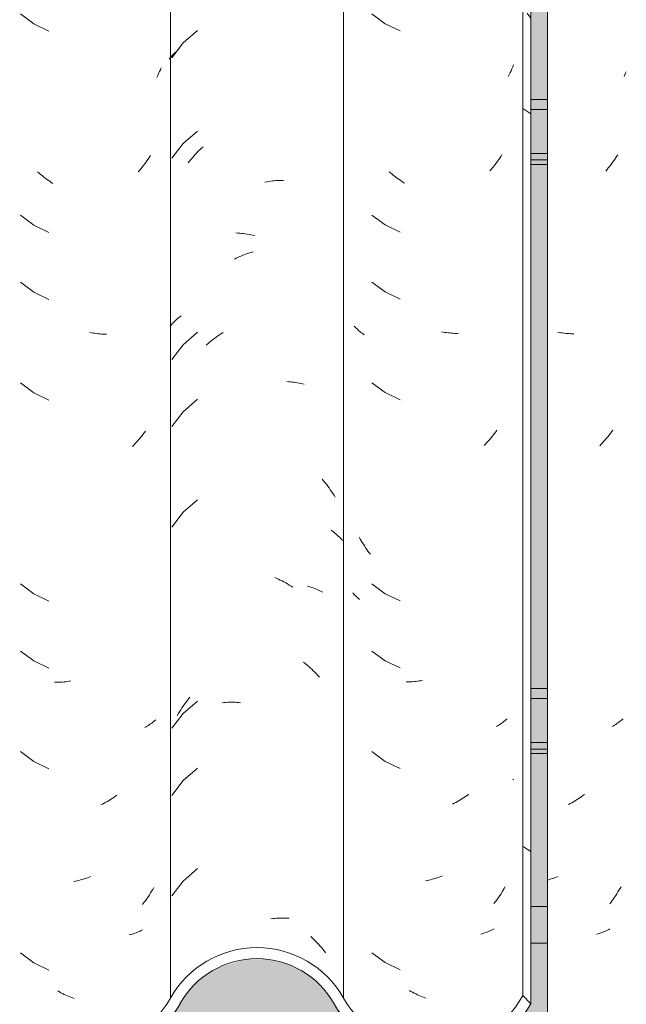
# Model space of a CAD drawing. Header units: metres. Extents: x 10.2 to 107.4, y -18.3 to 5.6.
# Tile 65 of 734: x 15.07 to 15.343, y 2.872 to 3.314. Entities that reach past the tile are written whole.
import ezdxf

# ---------------------------------------------------------------- set-up
doc = ezdxf.new("R2010")
doc.units = ezdxf.units.M
for name, color, linetype, lineweight in [('A-GLAZ-CWMG', 7, 'Continuous', 5), ('A-ROOF', 7, 'Continuous', 5), ('A-WALL', 7, 'Continuous', 5), ('A-WALL-PATT', 7, 'Continuous', 5)]:
    doc.layers.add(name, color=color, linetype=linetype, lineweight=lineweight)

# ---------------------------------------------------------------- blocks, each defined once
blk = doc.blocks.new('FP_13-FACHADA 03')
at = {"layer": 'A-GLAZ-CWMG', "color": 9, "true_color": 0xc0c0c0}
for p, q in [((15.34228, 3.28948), (15.34193, 3.28877)), ((15.34262, 3.29018), (15.34228, 3.28948)), ((15.34296, 3.2909), (15.34262, 3.29018)), ((15.33909, 3.25359), (15.3386, 3.25281)), ((15.33598, 3.24907), (15.33542, 3.24835)), ((15.33652, 3.2498), (15.33598, 3.24907)), ((15.33705, 3.25054), (15.33652, 3.2498)), ((15.33758, 3.25129), (15.33705, 3.25054)), ((15.33809, 3.25205), (15.33758, 3.25129)), ((15.3386, 3.25281), (15.33809, 3.25205)), ((15.33429, 3.24693), (15.33371, 3.24624)), ((15.33486, 3.24764), (15.33429, 3.24693)), ((15.33542, 3.24835), (15.33486, 3.24764)), ((15.31278, 3.17366), (15.31204, 3.17379)), ((15.31353, 3.17354), (15.31278, 3.17366)), ((15.31427, 3.17344), (15.31353, 3.17354)), ((15.31501, 3.17335), (15.31427, 3.17344)), ((15.31575, 3.17328), (15.31501, 3.17335)), ((15.31649, 3.17322), (15.31575, 3.17328)), ((15.31722, 3.17317), (15.31649, 3.17322)), ((15.31796, 3.17313), (15.31722, 3.17317)), ((15.31868, 3.17311), (15.31796, 3.17313)), ((15.31941, 3.1731), (15.31868, 3.17311)), ((15.33687, 3.12971), (15.33633, 3.12897)), ((15.33291, 3.12476), (15.33231, 3.12409)), ((15.3335, 3.12543), (15.33291, 3.12476)), ((15.33409, 3.12612), (15.3335, 3.12543)), ((15.33466, 3.12682), (15.33409, 3.12612)), ((15.33523, 3.12752), (15.33466, 3.12682)), ((15.33578, 3.12824), (15.33523, 3.12752)), ((15.33633, 3.12897), (15.33578, 3.12824)), ((15.3317, 3.12344), (15.33109, 3.12279)), ((15.33231, 3.12409), (15.3317, 3.12344)), ((15.33716, 2.99684), (15.33663, 2.99652)), ((15.33768, 2.99716), (15.33716, 2.99684)), ((15.3382, 2.99749), (15.33768, 2.99716)), ((15.3387, 2.99783), (15.3382, 2.99749)), ((15.33919, 2.99818), (15.3387, 2.99783)), ((15.33967, 2.99853), (15.33919, 2.99818)), ((15.34014, 2.9989), (15.33967, 2.99853)), ((15.3406, 2.99927), (15.34014, 2.9989)), ((15.34105, 2.99965), (15.3406, 2.99927)), ((15.34149, 3.00004), (15.34105, 2.99965)), ((15.32344, 2.96547), (15.32274, 2.96497)), ((15.32413, 2.96597), (15.32344, 2.96547)), ((15.31772, 2.96187), (15.31699, 2.96148)), ((15.31845, 2.96228), (15.31772, 2.96187)), ((15.31918, 2.96269), (15.31845, 2.96228)), ((15.3199, 2.96312), (15.31918, 2.96269)), ((15.32061, 2.96357), (15.3199, 2.96312)), ((15.32133, 2.96402), (15.32061, 2.96357)), ((15.32204, 2.96449), (15.32133, 2.96402)), ((15.32274, 2.96497), (15.32204, 2.96449)), ((15.30837, 2.92778), (15.30757, 2.92754)), ((15.30917, 2.92803), (15.30837, 2.92778)), ((15.30997, 2.9283), (15.30917, 2.92803)), ((15.31077, 2.92858), (15.30997, 2.9283)), ((15.31157, 2.92888), (15.31077, 2.92858)), ((15.31237, 2.9292), (15.31157, 2.92888)), ((15.33869, 2.92139), (15.33819, 2.92062)), ((15.33918, 2.92217), (15.33869, 2.92139)), ((15.33966, 2.92295), (15.33918, 2.92217)), ((15.34013, 2.92375), (15.33966, 2.92295)), ((15.34059, 2.92455), (15.34013, 2.92375)), ((15.33608, 2.91763), (15.33553, 2.91691)), ((15.33662, 2.91836), (15.33608, 2.91763)), ((15.33715, 2.91911), (15.33662, 2.91836)), ((15.33767, 2.91986), (15.33715, 2.91911)), ((15.33819, 2.92062), (15.33767, 2.91986)), ((15.33088, 2.90356), (15.33026, 2.90336)), ((15.3315, 2.90377), (15.33088, 2.90356)), ((15.33211, 2.90399), (15.3315, 2.90377)), ((15.33271, 2.90422), (15.33211, 2.90399)), ((15.33331, 2.90446), (15.33271, 2.90422)), ((15.33389, 2.90472), (15.33331, 2.90446)), ((15.33447, 2.90498), (15.33389, 2.90472)), ((15.33504, 2.90525), (15.33447, 2.90498)), ((15.3356, 2.90553), (15.33504, 2.90525)), ((15.33026, 2.90336), (15.32962, 2.90318))]:
    blk.add_line(p, q, dxfattribs=at)
blk = doc.blocks.new('Rectangular Mullion - Telha Fibrocimento - Ondulada-1908998-FACHADA 03')
at = {"layer": 'A-GLAZ-CWMG'}
blk.add_line((15.30757, 2.75665), (15.30757, 3.5525), dxfattribs=at)
blk.add_blockref('FP_13-FACHADA 03', (0, 0), dxfattribs=at)
blk = doc.blocks.new('FP_139-FACHADA 03')
at = {"layer": 'A-GLAZ-CWMG', "color": 9, "true_color": 0xc0c0c0}
for p, q in [((15.07067, 3.31683), (15.07667, 3.31237)), ((15.07667, 3.31237), (15.0834, 3.30907)), ((15.13236, 3.28918), (15.13193, 3.28832)), ((15.13278, 3.29004), (15.13236, 3.28918)), ((15.13318, 3.29091), (15.13278, 3.29004)), ((15.13357, 3.29179), (15.13318, 3.29091)), ((15.13395, 3.29267), (15.13357, 3.29179)), ((15.12907, 3.25316), (15.12858, 3.25239)), ((15.12594, 3.24866), (15.12538, 3.24795)), ((15.12649, 3.24939), (15.12594, 3.24866)), ((15.12702, 3.25012), (15.12649, 3.24939)), ((15.12755, 3.25087), (15.12702, 3.25012)), ((15.12807, 3.25162), (15.12755, 3.25087)), ((15.12858, 3.25239), (15.12807, 3.25162)), ((15.07903, 3.24526), (15.07836, 3.24583)), ((15.07969, 3.2447), (15.07903, 3.24526)), ((15.08037, 3.24416), (15.07969, 3.2447)), ((15.12424, 3.24655), (15.12366, 3.24586)), ((15.12482, 3.24724), (15.12424, 3.24655)), ((15.12538, 3.24795), (15.12482, 3.24724)), ((15.08105, 3.24362), (15.08037, 3.24416)), ((15.08173, 3.2431), (15.08105, 3.24362)), ((15.08243, 3.2426), (15.08173, 3.2431)), ((15.08312, 3.2421), (15.08243, 3.2426)), ((15.08382, 3.24162), (15.08312, 3.2421)), ((15.08453, 3.24115), (15.08382, 3.24162)), ((15.08524, 3.24069), (15.08453, 3.24115)), ((15.07067, 3.2264), (15.07667, 3.22194)), ((15.07667, 3.22194), (15.0834, 3.21864)), ((15.07067, 3.19625), (15.07667, 3.19179)), ((15.07667, 3.19179), (15.0834, 3.18849)), ((15.10266, 3.17354), (15.10192, 3.17368)), ((15.10341, 3.17341), (15.10266, 3.17354)), ((15.10415, 3.1733), (15.10341, 3.17341)), ((15.1049, 3.1732), (15.10415, 3.1733)), ((15.10564, 3.17312), (15.1049, 3.1732)), ((15.10638, 3.17304), (15.10564, 3.17312)), ((15.10711, 3.17298), (15.10638, 3.17304)), ((15.10784, 3.17294), (15.10711, 3.17298)), ((15.10857, 3.17291), (15.10784, 3.17294)), ((15.1093, 3.17289), (15.10857, 3.17291)), ((15.07067, 3.15104), (15.07667, 3.14658)), ((15.07667, 3.14658), (15.0834, 3.14328)), ((15.12684, 3.12929), (15.1263, 3.12856)), ((15.12345, 3.12505), (15.12286, 3.12438)), ((15.12404, 3.12573), (15.12345, 3.12505)), ((15.12462, 3.12643), (15.12404, 3.12573)), ((15.12519, 3.12713), (15.12462, 3.12643)), ((15.12575, 3.12784), (15.12519, 3.12713)), ((15.1263, 3.12856), (15.12575, 3.12784)), ((15.12164, 3.12308), (15.12102, 3.12244)), ((15.12226, 3.12372), (15.12164, 3.12308)), ((15.12286, 3.12438), (15.12226, 3.12372)), ((15.07067, 3.06061), (15.07667, 3.05615)), ((15.07667, 3.05615), (15.0834, 3.05285)), ((15.07067, 3.03047), (15.07667, 3.02601)), ((15.07667, 3.02601), (15.0834, 3.02271)), ((15.0867, 3.01642), (15.08598, 3.01642)), ((15.08743, 3.01643), (15.0867, 3.01642)), ((15.08815, 3.01646), (15.08743, 3.01643)), ((15.08889, 3.0165), (15.08815, 3.01646)), ((15.08962, 3.01655), (15.08889, 3.0165)), ((15.09036, 3.01662), (15.08962, 3.01655)), ((15.0911, 3.0167), (15.09036, 3.01662)), ((15.09184, 3.0168), (15.0911, 3.0167)), ((15.09258, 3.0169), (15.09184, 3.0168)), ((15.09333, 3.01703), (15.09258, 3.0169)), ((15.12713, 2.99642), (15.1266, 2.99612)), ((15.12766, 2.99674), (15.12713, 2.99642)), ((15.12817, 2.99707), (15.12766, 2.99674)), ((15.12868, 2.9974), (15.12817, 2.99707)), ((15.12917, 2.99774), (15.12868, 2.9974)), ((15.12966, 2.9981), (15.12917, 2.99774)), ((15.13013, 2.99846), (15.12966, 2.9981)), ((15.13059, 2.99883), (15.13013, 2.99846)), ((15.13105, 2.99921), (15.13059, 2.99883)), ((15.13149, 2.9996), (15.13105, 2.99921)), ((15.07067, 2.98526), (15.07667, 2.98079)), ((15.07667, 2.98079), (15.0834, 2.97749)), ((15.11403, 2.9657), (15.11334, 2.9652)), ((15.10761, 2.96168), (15.10688, 2.9613)), ((15.10834, 2.96207), (15.10761, 2.96168)), ((15.10907, 2.96248), (15.10834, 2.96207)), ((15.10979, 2.9629), (15.10907, 2.96248)), ((15.11051, 2.96334), (15.10979, 2.9629)), ((15.11122, 2.96378), (15.11051, 2.96334)), ((15.11193, 2.96424), (15.11122, 2.96378)), ((15.11264, 2.96471), (15.11193, 2.96424)), ((15.11334, 2.9652), (15.11264, 2.96471)), ((15.09549, 2.92702), (15.09474, 2.92686)), ((15.09624, 2.9272), (15.09549, 2.92702)), ((15.09699, 2.92739), (15.09624, 2.9272)), ((15.09774, 2.92759), (15.09699, 2.92739)), ((15.09849, 2.9278), (15.09774, 2.92759)), ((15.09925, 2.92803), (15.09849, 2.9278)), ((15.1, 2.92827), (15.09925, 2.92803)), ((15.10075, 2.92853), (15.1, 2.92827)), ((15.1015, 2.9288), (15.10075, 2.92853)), ((15.10225, 2.92908), (15.1015, 2.9288)), ((15.12916, 2.92174), (15.12867, 2.92096)), ((15.12965, 2.92252), (15.12916, 2.92174)), ((15.13012, 2.92331), (15.12965, 2.92252)), ((15.13059, 2.92411), (15.13012, 2.92331)), ((15.12604, 2.91723), (15.12549, 2.91651)), ((15.12659, 2.91795), (15.12604, 2.91723)), ((15.12712, 2.91869), (15.12659, 2.91795)), ((15.12765, 2.91944), (15.12712, 2.91869)), ((15.12816, 2.9202), (15.12765, 2.91944)), ((15.12867, 2.92096), (15.12816, 2.9202)), ((15.12144, 2.90341), (15.12082, 2.90321)), ((15.12205, 2.90362), (15.12144, 2.90341)), ((15.12266, 2.90385), (15.12205, 2.90362)), ((15.12326, 2.90409), (15.12266, 2.90385)), ((15.12385, 2.90433), (15.12326, 2.90409)), ((15.12443, 2.90459), (15.12385, 2.90433)), ((15.125, 2.90486), (15.12443, 2.90459)), ((15.12556, 2.90513), (15.125, 2.90486)), ((15.12019, 2.90302), (15.11955, 2.90284)), ((15.12082, 2.90321), (15.12019, 2.90302)), ((15.07067, 2.89483), (15.07667, 2.89037)), ((15.07667, 2.89037), (15.0834, 2.88707)), ((15.08817, 2.87727), (15.08744, 2.87767)), ((15.0889, 2.87688), (15.08817, 2.87727)), ((15.08963, 2.8765), (15.0889, 2.87688)), ((15.09037, 2.87614), (15.08963, 2.8765)), ((15.09111, 2.87579), (15.09037, 2.87614)), ((15.09185, 2.87545), (15.09111, 2.87579)), ((15.0926, 2.87513), (15.09185, 2.87545)), ((15.09334, 2.87482), (15.0926, 2.87513)), ((15.09409, 2.87452), (15.09334, 2.87482)), ((15.09484, 2.87424), (15.09409, 2.87452))]:
    blk.add_line(p, q, dxfattribs=at)
blk = doc.blocks.new('FP_140-FACHADA 03')
at = {"layer": 'A-GLAZ-CWMG', "color": 9, "true_color": 0xc0c0c0}
for p, q in [((15.15019, 3.30943), (15.14388, 3.30383)), ((15.14388, 3.30383), (15.13874, 3.29716)), ((15.13795, 3.29705), (15.13836, 3.29753)), ((15.13836, 3.29753), (15.13878, 3.29801)), ((15.13878, 3.29801), (15.13921, 3.29848)), ((15.13921, 3.29848), (15.13966, 3.29894)), ((15.13966, 3.29894), (15.14012, 3.2994)), ((15.14012, 3.2994), (15.14059, 3.29984)), ((15.13755, 3.29655), (15.13795, 3.29705)), ((15.15019, 3.26422), (15.14388, 3.25862)), ((15.14388, 3.25862), (15.13874, 3.25195)), ((15.1486, 3.25293), (15.14926, 3.25367)), ((15.14926, 3.25367), (15.14994, 3.2544)), ((15.14994, 3.2544), (15.15062, 3.25511)), ((15.15062, 3.25511), (15.15131, 3.25581)), ((15.15131, 3.25581), (15.15201, 3.2565)), ((15.15201, 3.2565), (15.15273, 3.25718)), ((15.14604, 3.24986), (15.14667, 3.25065)), ((15.14667, 3.25065), (15.1473, 3.25142)), ((15.1473, 3.25142), (15.14794, 3.25218)), ((15.14794, 3.25218), (15.1486, 3.25293)), ((15.18054, 3.24131), (15.18139, 3.24146)), ((15.18139, 3.24146), (15.18223, 3.24158)), ((15.18223, 3.24158), (15.18308, 3.24169)), ((15.18308, 3.24169), (15.18392, 3.24179)), ((15.18392, 3.24179), (15.18475, 3.24186)), ((15.18475, 3.24186), (15.18559, 3.24193)), ((15.18559, 3.24193), (15.18642, 3.24197)), ((15.18642, 3.24197), (15.18725, 3.24201)), ((15.18725, 3.24201), (15.18808, 3.24202)), ((15.18808, 3.24202), (15.1889, 3.24202)), ((15.16755, 3.2184), (15.16838, 3.21835)), ((15.16838, 3.21835), (15.16922, 3.21829)), ((15.16922, 3.21829), (15.17006, 3.21821)), ((15.17006, 3.21821), (15.1709, 3.21812)), ((15.1709, 3.21812), (15.17174, 3.21801)), ((15.17174, 3.21801), (15.17258, 3.21788)), ((15.17258, 3.21788), (15.17343, 3.21774)), ((15.17343, 3.21774), (15.17428, 3.21758)), ((15.17428, 3.21758), (15.17513, 3.21741)), ((15.17513, 3.21741), (15.17597, 3.21722)), ((15.17102, 3.2085), (15.17186, 3.20882)), ((15.17186, 3.20882), (15.17271, 3.20912)), ((15.17271, 3.20912), (15.17355, 3.20941)), ((15.17355, 3.20941), (15.1744, 3.20968)), ((15.1744, 3.20968), (15.17525, 3.20993)), ((15.16685, 3.20667), (15.16767, 3.20706)), ((15.16767, 3.20706), (15.16851, 3.20745)), ((15.16851, 3.20745), (15.16934, 3.20781)), ((15.16934, 3.20781), (15.17018, 3.20816)), ((15.17018, 3.20816), (15.17102, 3.2085)), ((15.13885, 3.17752), (15.13931, 3.17801)), ((15.13931, 3.17801), (15.13978, 3.17849)), ((15.13978, 3.17849), (15.14027, 3.17897)), ((15.14027, 3.17897), (15.14077, 3.17943)), ((15.14077, 3.17943), (15.14128, 3.17989)), ((15.14128, 3.17989), (15.1418, 3.18033)), ((15.1418, 3.18033), (15.14234, 3.18077)), ((15.14234, 3.18077), (15.14289, 3.18119)), ((15.13798, 3.17651), (15.13841, 3.17702)), ((15.13841, 3.17702), (15.13885, 3.17752)), ((15.15019, 3.17379), (15.14388, 3.16819)), ((15.16097, 3.1732), (15.16177, 3.1737)), ((15.15483, 3.16862), (15.15557, 3.16924)), ((15.15557, 3.16924), (15.15632, 3.16985)), ((15.15632, 3.16985), (15.15708, 3.17044)), ((15.15708, 3.17044), (15.15784, 3.17102)), ((15.15784, 3.17102), (15.15862, 3.17159)), ((15.15862, 3.17159), (15.15939, 3.17214)), ((15.15939, 3.17214), (15.16018, 3.17268)), ((15.16018, 3.17268), (15.16097, 3.1732)), ((15.14388, 3.16819), (15.13874, 3.16152)), ((15.15409, 3.16798), (15.15483, 3.16862)), ((15.19043, 3.15156), (15.19124, 3.15151)), ((15.19124, 3.15151), (15.19205, 3.15145)), ((15.19205, 3.15145), (15.19284, 3.15138)), ((15.19284, 3.15138), (15.19364, 3.15129)), ((15.19364, 3.15129), (15.19442, 3.15119)), ((15.19442, 3.15119), (15.1952, 3.15108)), ((15.1952, 3.15108), (15.19597, 3.15094)), ((15.19597, 3.15094), (15.19674, 3.1508)), ((15.19674, 3.1508), (15.1975, 3.15064)), ((15.1975, 3.15064), (15.19825, 3.15046)), ((15.15019, 3.14365), (15.14388, 3.13805)), ((15.14388, 3.13805), (15.13874, 3.13137)), ((15.20626, 3.10778), (15.2069, 3.10701)), ((15.2069, 3.10701), (15.20753, 3.10624)), ((15.20753, 3.10624), (15.20815, 3.10545)), ((15.20815, 3.10545), (15.20876, 3.10464)), ((15.20876, 3.10464), (15.20935, 3.10383)), ((15.20935, 3.10383), (15.20994, 3.10301)), ((15.20994, 3.10301), (15.21051, 3.10217)), ((15.15019, 3.09844), (15.14388, 3.09283)), ((15.21051, 3.10217), (15.21107, 3.10133)), ((15.21107, 3.10133), (15.21162, 3.10047)), ((15.21162, 3.10047), (15.21216, 3.0996)), ((15.14388, 3.09283), (15.13874, 3.08616)), ((15.21033, 3.08477), (15.2109, 3.08435)), ((15.2109, 3.08435), (15.21145, 3.08393)), ((15.21145, 3.08393), (15.21199, 3.0835)), ((15.21199, 3.0835), (15.21252, 3.08306)), ((15.21252, 3.08306), (15.21304, 3.08261)), ((15.21304, 3.08261), (15.21354, 3.08215)), ((15.21354, 3.08215), (15.21403, 3.08168)), ((15.21403, 3.08168), (15.21451, 3.0812)), ((15.21451, 3.0812), (15.21497, 3.08071)), ((15.21497, 3.08071), (15.21542, 3.08021)), ((15.18493, 3.06354), (15.18576, 3.06317)), ((15.18576, 3.06317), (15.18659, 3.06278)), ((15.18659, 3.06278), (15.18742, 3.06238)), ((15.18742, 3.06238), (15.18824, 3.06197)), ((15.18824, 3.06197), (15.18906, 3.06153)), ((15.18906, 3.06153), (15.18988, 3.06108)), ((15.18988, 3.06108), (15.19069, 3.06062)), ((15.19069, 3.06062), (15.1915, 3.06014)), ((15.1915, 3.06014), (15.1923, 3.05965)), ((15.1923, 3.05965), (15.1931, 3.05914)), ((15.19965, 3.05967), (15.20038, 3.05946)), ((15.20038, 3.05946), (15.2011, 3.05923)), ((15.2011, 3.05923), (15.20182, 3.05899)), ((15.20182, 3.05899), (15.20252, 3.05873)), ((15.20252, 3.05873), (15.20322, 3.05847)), ((15.20322, 3.05847), (15.2039, 3.05819)), ((15.2039, 3.05819), (15.20458, 3.05789)), ((15.20458, 3.05789), (15.20525, 3.05759)), ((15.20525, 3.05759), (15.2059, 3.05727)), ((15.2059, 3.05727), (15.20655, 3.05694)), ((15.19792, 3.0255), (15.19867, 3.02489)), ((15.19867, 3.02489), (15.19941, 3.02426)), ((15.19941, 3.02426), (15.20014, 3.02362)), ((15.20014, 3.02362), (15.20087, 3.02297)), ((15.20087, 3.02297), (15.20158, 3.0223)), ((15.20158, 3.0223), (15.20229, 3.02162)), ((15.20229, 3.02162), (15.20299, 3.02093)), ((15.20299, 3.02093), (15.20368, 3.02022)), ((15.20368, 3.02022), (15.20436, 3.0195)), ((15.20436, 3.0195), (15.20503, 3.01877)), ((15.14623, 3.00895), (15.14685, 3.00974)), ((15.14327, 3.00487), (15.14384, 3.00571)), ((15.14384, 3.00571), (15.14442, 3.00653)), ((15.15019, 3.00801), (15.14388, 3.0024)), ((15.14442, 3.00653), (15.14501, 3.00735)), ((15.14501, 3.00735), (15.14561, 3.00816)), ((15.14561, 3.00816), (15.14623, 3.00895)), ((15.16141, 3.00726), (15.16221, 3.00733)), ((15.16221, 3.00733), (15.16302, 3.00738)), ((15.16302, 3.00738), (15.16383, 3.00742)), ((15.16383, 3.00742), (15.16464, 3.00744)), ((15.16464, 3.00744), (15.16546, 3.00745)), ((15.16546, 3.00745), (15.16628, 3.00744)), ((15.16628, 3.00744), (15.16711, 3.00742)), ((15.16711, 3.00742), (15.16794, 3.00738)), ((15.16794, 3.00738), (15.16877, 3.00732)), ((15.16877, 3.00732), (15.16961, 3.00725)), ((15.14388, 3.0024), (15.13874, 2.99573)), ((15.14111, 3.00141), (15.14163, 3.00229)), ((15.14163, 3.00229), (15.14217, 3.00316)), ((15.14217, 3.00316), (15.14271, 3.00402)), ((15.14271, 3.00402), (15.14327, 3.00487)), ((15.15019, 2.97786), (15.14388, 2.97226)), ((15.14388, 2.97226), (15.13874, 2.96559)), ((15.15019, 2.93265), (15.14388, 2.92705)), ((15.14388, 2.92705), (15.13874, 2.92038)), ((15.18323, 2.91014), (15.18407, 2.91023)), ((15.18407, 2.91023), (15.18491, 2.91031)), ((15.18491, 2.91031), (15.18574, 2.91037)), ((15.18574, 2.91037), (15.18658, 2.91041)), ((15.18658, 2.91041), (15.1874, 2.91044)), ((15.1874, 2.91044), (15.18823, 2.91045)), ((15.18823, 2.91045), (15.18905, 2.91045)), ((15.18905, 2.91045), (15.18986, 2.91043)), ((15.18986, 2.91043), (15.19068, 2.9104)), ((15.19068, 2.9104), (15.19148, 2.91035)), ((15.20112, 2.90216), (15.20183, 2.90149)), ((15.20183, 2.90149), (15.20254, 2.90081)), ((15.20254, 2.90081), (15.20323, 2.90011)), ((15.20323, 2.90011), (15.20392, 2.8994)), ((15.20392, 2.8994), (15.20459, 2.89867)), ((15.20459, 2.89867), (15.20526, 2.89794)), ((15.20526, 2.89794), (15.20591, 2.89719)), ((15.20591, 2.89719), (15.20656, 2.89643)), ((15.20656, 2.89643), (15.2072, 2.89566)), ((15.2072, 2.89566), (15.20782, 2.89487))]:
    blk.add_line(p, q, dxfattribs=at)
blk = doc.blocks.new('FP_141-FACHADA 03')
at = {"layer": 'A-GLAZ-CWMG', "color": 9, "true_color": 0xc0c0c0}
for p, q in [((15.22858, 3.31684), (15.23464, 3.31244)), ((15.23464, 3.31244), (15.2414, 3.30921)), ((15.29191, 3.2931), (15.29154, 3.29222)), ((15.29228, 3.29398), (15.29191, 3.2931)), ((15.29034, 3.28963), (15.28992, 3.28879)), ((15.29075, 3.29049), (15.29034, 3.28963)), ((15.29115, 3.29135), (15.29075, 3.29049)), ((15.29154, 3.29222), (15.29115, 3.29135)), ((15.28707, 3.25362), (15.28657, 3.25284)), ((15.28394, 3.2491), (15.28339, 3.24839)), ((15.28449, 3.24983), (15.28394, 3.2491)), ((15.28502, 3.25057), (15.28449, 3.24983)), ((15.28555, 3.25132), (15.28502, 3.25057)), ((15.28607, 3.25207), (15.28555, 3.25132)), ((15.28657, 3.25284), (15.28607, 3.25207)), ((15.23701, 3.24536), (15.23634, 3.24592)), ((15.23768, 3.24481), (15.23701, 3.24536)), ((15.23836, 3.24427), (15.23768, 3.24481)), ((15.23904, 3.24375), (15.23836, 3.24427)), ((15.28225, 3.24698), (15.28167, 3.24629)), ((15.28282, 3.24768), (15.28225, 3.24698)), ((15.28339, 3.24839), (15.28282, 3.24768)), ((15.23973, 3.24323), (15.23904, 3.24375)), ((15.24043, 3.24273), (15.23973, 3.24323)), ((15.24113, 3.24225), (15.24043, 3.24273)), ((15.24183, 3.24177), (15.24113, 3.24225)), ((15.24254, 3.24131), (15.24183, 3.24177)), ((15.24326, 3.24086), (15.24254, 3.24131)), ((15.22858, 3.22641), (15.23464, 3.22202)), ((15.23464, 3.22202), (15.2414, 3.21878)), ((15.22858, 3.19627), (15.23464, 3.19187)), ((15.23464, 3.19187), (15.2414, 3.18864)), ((15.2211, 3.17607), (15.2207, 3.17648)), ((15.22151, 3.17566), (15.2211, 3.17607)), ((15.22193, 3.17526), (15.22151, 3.17566)), ((15.22236, 3.17486), (15.22193, 3.17526)), ((15.2228, 3.17448), (15.22236, 3.17486)), ((15.22326, 3.1741), (15.2228, 3.17448)), ((15.22372, 3.17373), (15.22326, 3.1741)), ((15.2242, 3.17337), (15.22372, 3.17373)), ((15.2607, 3.17385), (15.25996, 3.17398)), ((15.26145, 3.17373), (15.2607, 3.17385)), ((15.26219, 3.17362), (15.26145, 3.17373)), ((15.26294, 3.17353), (15.26219, 3.17362)), ((15.26368, 3.17345), (15.26294, 3.17353)), ((15.26441, 3.17338), (15.26368, 3.17345)), ((15.22468, 3.17302), (15.2242, 3.17337)), ((15.22518, 3.17267), (15.22468, 3.17302)), ((15.26515, 3.17332), (15.26441, 3.17338)), ((15.26588, 3.17328), (15.26515, 3.17332)), ((15.26661, 3.17326), (15.26588, 3.17328)), ((15.26733, 3.17324), (15.26661, 3.17326)), ((15.22858, 3.15105), (15.23464, 3.14666)), ((15.23464, 3.14666), (15.2414, 3.14343)), ((15.28484, 3.12974), (15.2843, 3.129)), ((15.28087, 3.12481), (15.28027, 3.12415)), ((15.28146, 3.12548), (15.28087, 3.12481)), ((15.28205, 3.12617), (15.28146, 3.12548)), ((15.28262, 3.12686), (15.28205, 3.12617)), ((15.28319, 3.12757), (15.28262, 3.12686)), ((15.28375, 3.12828), (15.28319, 3.12757)), ((15.2843, 3.129), (15.28375, 3.12828)), ((15.27966, 3.1235), (15.27904, 3.12286)), ((15.28027, 3.12415), (15.27966, 3.1235)), ((15.22335, 3.08083), (15.22289, 3.08164)), ((15.22382, 3.08004), (15.22335, 3.08083)), ((15.2243, 3.07925), (15.22382, 3.08004)), ((15.22478, 3.07846), (15.2243, 3.07925)), ((15.22528, 3.07769), (15.22478, 3.07846)), ((15.22579, 3.07693), (15.22528, 3.07769)), ((15.22631, 3.07617), (15.22579, 3.07693)), ((15.22684, 3.07543), (15.22631, 3.07617)), ((15.22738, 3.07469), (15.22684, 3.07543)), ((15.22793, 3.07397), (15.22738, 3.07469)), ((15.22858, 3.06063), (15.23464, 3.05623)), ((15.22042, 3.05622), (15.22002, 3.05668)), ((15.22083, 3.05577), (15.22042, 3.05622)), ((15.22126, 3.05533), (15.22083, 3.05577)), ((15.2217, 3.0549), (15.22126, 3.05533)), ((15.22215, 3.05448), (15.2217, 3.0549)), ((15.22262, 3.05407), (15.22215, 3.05448)), ((15.2231, 3.05366), (15.22262, 3.05407)), ((15.23464, 3.05623), (15.2414, 3.053)), ((15.22858, 3.03048), (15.23464, 3.02609)), ((15.23464, 3.02609), (15.2414, 3.02286)), ((15.24472, 3.0166), (15.244, 3.01659)), ((15.24545, 3.01662), (15.24472, 3.0166)), ((15.24618, 3.01665), (15.24545, 3.01662)), ((15.24691, 3.0167), (15.24618, 3.01665)), ((15.24765, 3.01676), (15.24691, 3.0167)), ((15.24838, 3.01683), (15.24765, 3.01676)), ((15.24913, 3.01692), (15.24838, 3.01683)), ((15.24987, 3.01702), (15.24913, 3.01692)), ((15.25061, 3.01713), (15.24987, 3.01702)), ((15.25136, 3.01726), (15.25061, 3.01713)), ((15.28513, 2.99687), (15.2846, 2.99656)), ((15.28566, 2.99719), (15.28513, 2.99687)), ((15.28617, 2.99751), (15.28566, 2.99719)), ((15.28667, 2.99785), (15.28617, 2.99751)), ((15.28717, 2.9982), (15.28667, 2.99785)), ((15.28765, 2.99855), (15.28717, 2.9982)), ((15.28812, 2.99892), (15.28765, 2.99855)), ((15.28859, 2.99929), (15.28812, 2.99892)), ((15.28904, 2.99967), (15.28859, 2.99929)), ((15.28948, 3.00006), (15.28904, 2.99967)), ((15.22858, 2.98527), (15.23464, 2.98087)), ((15.23464, 2.98087), (15.2414, 2.97764)), ((15.29228, 2.9729), (15.29196, 2.97251)), ((15.27137, 2.96558), (15.27067, 2.96509)), ((15.27206, 2.96608), (15.27137, 2.96558)), ((15.26565, 2.96202), (15.26492, 2.96164)), ((15.26638, 2.96242), (15.26565, 2.96202)), ((15.2671, 2.96283), (15.26638, 2.96242)), ((15.26783, 2.96326), (15.2671, 2.96283)), ((15.26854, 2.9637), (15.26783, 2.96326)), ((15.26926, 2.96415), (15.26854, 2.9637)), ((15.26997, 2.96461), (15.26926, 2.96415)), ((15.27067, 2.96509), (15.26997, 2.96461)), ((15.25353, 2.92728), (15.25278, 2.92711)), ((15.25428, 2.92746), (15.25353, 2.92728)), ((15.25503, 2.92765), (15.25428, 2.92746)), ((15.25578, 2.92786), (15.25503, 2.92765)), ((15.25653, 2.92808), (15.25578, 2.92786)), ((15.25729, 2.92831), (15.25653, 2.92808)), ((15.25804, 2.92856), (15.25729, 2.92831)), ((15.25879, 2.92882), (15.25804, 2.92856)), ((15.25954, 2.9291), (15.25879, 2.92882)), ((15.26029, 2.92939), (15.25954, 2.9291)), ((15.28666, 2.92141), (15.28616, 2.92064)), ((15.28716, 2.92219), (15.28666, 2.92141)), ((15.28764, 2.92297), (15.28716, 2.92219)), ((15.28811, 2.92377), (15.28764, 2.92297)), ((15.28858, 2.92457), (15.28811, 2.92377)), ((15.28404, 2.91767), (15.28349, 2.91695)), ((15.28459, 2.9184), (15.28404, 2.91767)), ((15.28512, 2.91914), (15.28459, 2.9184)), ((15.28565, 2.91989), (15.28512, 2.91914)), ((15.28616, 2.92064), (15.28565, 2.91989)), ((15.27821, 2.90343), (15.27757, 2.90325)), ((15.27883, 2.90363), (15.27821, 2.90343)), ((15.27945, 2.90383), (15.27883, 2.90363)), ((15.28007, 2.90405), (15.27945, 2.90383)), ((15.28067, 2.90428), (15.28007, 2.90405)), ((15.28127, 2.90451), (15.28067, 2.90428)), ((15.28185, 2.90476), (15.28127, 2.90451)), ((15.28243, 2.90502), (15.28185, 2.90476)), ((15.283, 2.90529), (15.28243, 2.90502)), ((15.28356, 2.90557), (15.283, 2.90529)), ((15.22858, 2.89484), (15.23464, 2.89045)), ((15.23464, 2.89045), (15.2414, 2.88721)), ((15.24619, 2.87746), (15.24546, 2.87785)), ((15.24692, 2.87707), (15.24619, 2.87746)), ((15.24766, 2.8767), (15.24692, 2.87707)), ((15.2484, 2.87635), (15.24766, 2.8767)), ((15.24914, 2.876), (15.2484, 2.87635)), ((15.24988, 2.87567), (15.24914, 2.876)), ((15.25063, 2.87536), (15.24988, 2.87567)), ((15.25138, 2.87505), (15.25063, 2.87536)), ((15.25212, 2.87476), (15.25138, 2.87505)), ((15.25287, 2.87449), (15.25212, 2.87476))]:
    blk.add_line(p, q, dxfattribs=at)
blk = doc.blocks.new('Rectangular Mullion - Telha Fibrocimento - Ondulada-1908999-FACHADA 03')
at = {"layer": 'A-GLAZ-CWMG', "true_color": 0xc0c0c0}
h = blk.add_hatch(dxfattribs=at)
h.set_pattern_fill('FP_13', color=9, style=0, pattern_type=2)
h.set_pattern_definition([(315.081, (24.611, -6.731), (0.2861737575, -0.270297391), [0.01667, -0.28643, 0.01667, -1.903]), (315.081, (24.611, -6.731), (0.2861737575, -0.270297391), [-0.31978, -0.28643, 0.01667, -0.58954, -1.01]), (315.081, (24.611, -6.731), (0.2861737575, -0.270297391), [-1.212, 0.01667, -0.28643, 0.01667, -0.69057]), (315.081, (24.611, -6.731), (0.2861737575, -0.270297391), [-1.532, -0.1854, 0.01667, -0.4885]), (126.286, (24.718, -6.83), (-0.205045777, 0.24913451), [0.00997, -0.17136, 0.00997, -1.138]), (126.286, (24.718, -6.83), (-0.205045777, 0.24913451), [-0.19131, -0.17136, 0.00997, -0.35269, -0.60444]), (126.286, (24.718, -6.83), (-0.205045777, 0.24913451), [-0.72533, 0.00997, -0.17136, 0.00997, -0.41314]), (126.286, (24.718, -6.83), (-0.205045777, 0.24913451), [-0.91664, -0.11092, 0.00997, -0.29225]), (147.695, (24.754, -6.836), (-0.081132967, 0.021153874), [0.00698, -0.11998, 0.00698, -0.79715]), (147.695, (24.754, -6.836), (-0.081132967, 0.021153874), [-0.13395, -0.11998, 0.00698, -0.24695, -0.42323]), (147.695, (24.754, -6.836), (-0.081132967, 0.021153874), [-0.50787, 0.00698, -0.11998, 0.00698, -0.28928]), (147.695, (24.754, -6.836), (-0.081132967, 0.021153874), [-0.64182, -0.07766, 0.00698, -0.20463])])
h.paths.add_polyline_path([(15.3001, 2.87193), (15.3001, 3.57318), (15.29643, 3.57684), (15.29643, 2.87559)])
h = blk.add_hatch(dxfattribs=at)
h.set_pattern_fill('FP_7', color=9, style=0, pattern_type=2)
h.set_pattern_definition([(0, (32.697, 1.518), (0.4064, 0.10048), [0.01676, -0.28804, 0.01676, -0.28804, -1.626]), (0, (32.697, 1.518), (0.4064, 0.10048), [-0.6096, 0.01676, -0.59284, 0.01676, -0.28804, -0.7112]), (0, (32.697, 1.518), (0.4064, 0.10048), [-1.524, 0.01676, -0.18644, 0.01676, -0.49124]), (120.277, (32.85, 1.568), (-0.2911939, 0.2978186), [0.01663, -0.28565, 0.01663, -1.898]), (120.277, (32.85, 1.568), (-0.2911939, 0.2978186), [-0.3189, -0.28565, 0.01663, -0.58792, -1.008]), (120.277, (32.85, 1.568), (-0.2911939, 0.2978186), [-1.209, 0.01663, -0.28565, 0.01663, -0.68868]), (120.277, (32.85, 1.568), (-0.2911939, 0.2978186), [-1.528, -0.18489, 0.01663, -0.48717]), (239.723, (32.9, 1.769), (-0.11521126, -0.39830183), [0.01663, -0.28565, 0.01663, -1.898]), (239.723, (32.9, 1.769), (-0.11521126, -0.39830183), [-0.3189, -0.28565, 0.01663, -0.58792, -1.008]), (239.723, (32.9, 1.769), (-0.11521126, -0.39830183), [-1.209, 0.01663, -0.28565, 0.01663, -0.68868]), (239.723, (32.9, 1.769), (-0.11521126, -0.39830183), [-1.528, -0.18489, 0.01663, -0.48717])])
h.paths.add_polyline_path([(14.57467, 2.86233), (14.57424, 2.86274), (14.57444, 2.86226)])
h.paths.add_polyline_path([(14.54329, 2.8465), (14.54281, 2.84924), (14.53721, 2.84916), (14.54281, 2.84671)])
h.paths.add_polyline_path([(14.53605, 2.8444), (14.54836, 2.84458), (14.56026, 2.84769), (14.57226, 2.85463), (14.58136, 2.86365), (14.59454, 2.88308), (14.6053, 2.89242), (14.6167, 2.89842), (14.63192, 2.9017), (14.64369, 2.9017), (14.65782, 2.89798), (14.67, 2.89124), (14.67975, 2.88225), (14.69357, 2.86233), (14.7045, 2.85338), (14.71512, 2.84831), (14.72567, 2.84585), (14.73722, 2.84581), (14.75034, 2.84932), (14.75976, 2.85417), (14.76886, 2.86209), (14.78321, 2.88234), (14.79292, 2.89072), (14.80435, 2.89659), (14.81687, 2.89961), (14.83144, 2.89921), (14.84388, 2.89579), (14.85371, 2.89076), (14.86342, 2.88239), (14.87779, 2.86228), (14.88844, 2.85366), (14.89921, 2.8486), (14.90972, 2.84619), (14.92119, 2.84618), (14.93352, 2.84932), (14.94353, 2.85444), (14.95259, 2.86224), (14.96691, 2.88221), (14.97653, 2.89049), (14.98785, 2.89629), (15.00023, 2.89928), (15.01361, 2.89916), (15.02717, 2.89545), (15.03671, 2.89061), (15.04636, 2.88237), (15.06074, 2.8625), (15.07141, 2.85392), (15.08043, 2.84932), (15.09274, 2.84652), (15.10401, 2.8465), (15.11579, 2.84932), (15.1263, 2.85463), (15.13539, 2.86233), (15.14782, 2.87946), (15.1549, 2.88552), (15.16322, 2.88975), (15.17232, 2.89193), (15.18225, 2.89179), (15.19247, 2.88888), (15.19909, 2.88552), (15.20617, 2.87946), (15.21864, 2.86244), (15.22772, 2.85483), (15.23978, 2.84917), (15.25109, 2.84678), (15.2618, 2.84678), (15.27338, 2.84951), (15.28399, 2.85483), (15.29306, 2.86244), (15.3001, 2.87193), (15.29643, 2.87559), (15.29025, 2.86673), (15.28212, 2.85956), (15.27252, 2.85448), (15.2618, 2.85178), (15.2499, 2.85189), (15.23833, 2.85506), (15.23071, 2.8588), (15.22238, 2.86573), (15.2098, 2.88286), (15.20183, 2.88965), (15.19247, 2.8944), (15.18167, 2.89684), (15.17174, 2.89684), (15.16151, 2.8944), (15.15216, 2.88965), (15.14419, 2.88286), (15.13177, 2.86575), (15.1236, 2.85879), (15.11289, 2.85366), (15.10353, 2.85142), (15.09204, 2.85159), (15.08042, 2.85486), (15.07267, 2.85879), (15.0645, 2.86575), (15.04944, 2.88622), (15.03957, 2.89467), (15.02537, 2.9014), (15.01297, 2.90421), (14.99966, 2.90419), (14.98599, 2.90086), (14.97373, 2.89458), (14.9632, 2.88553), (14.94888, 2.86554), (14.9407, 2.85852), (14.93108, 2.8536), (14.92055, 2.85109), (14.90917, 2.85124), (14.89761, 2.85448), (14.8896, 2.8586), (14.88145, 2.86565), (14.86706, 2.88578), (14.85641, 2.89492), (14.84227, 2.90168), (14.82975, 2.90455), (14.81607, 2.9045), (14.80239, 2.90114), (14.7899, 2.89467), (14.77932, 2.88546), (14.76499, 2.86522), (14.75679, 2.85815), (14.74712, 2.85322), (14.73655, 2.85071), (14.72328, 2.85135), (14.71863, 2.8525), (14.71411, 2.85076), (14.71512, 2.85338), (14.7055, 2.8584), (14.69737, 2.86555), (14.68263, 2.88673), (14.67, 2.89725), (14.65566, 2.90391), (14.64112, 2.90672), (14.62796, 2.90643), (14.61339, 2.90243), (14.60026, 2.89503), (14.58822, 2.88286), (14.57467, 2.86233), (14.567, 2.85583), (14.56631, 2.85622), (14.56517, 2.85528), (14.56497, 2.85558), (14.55626, 2.85142), (14.54558, 2.84916), (14.5467, 2.84731), (14.54281, 2.8465), (14.53542, 2.84652), (14.53454, 2.84949), (14.53166, 2.84884), (14.53133, 2.84652), (14.52155, 2.84841), (14.52406, 2.84714), (14.53524, 2.84458)])
h.paths.add_polyline_path([(14.19385, 2.84671), (14.20707, 2.84843), (14.21939, 2.85347), (14.22997, 2.86148), (14.24577, 2.8811), (14.25551, 2.88809), (14.2667, 2.89245), (14.27864, 2.89392), (14.28805, 2.89329), (14.27984, 2.89702), (14.27819, 2.89742), (14.27801, 2.89884), (14.26471, 2.89702), (14.2523, 2.89195), (14.24158, 2.88394), (14.2246, 2.8635), (14.21644, 2.85749), (14.20553, 2.85314), (14.19385, 2.8515), (14.19385, 2.84864)])
h.paths.add_polyline_path([(14.36024, 2.84798), (14.35984, 2.85109), (14.36879, 2.85323), (14.3632, 2.85252), (14.35025, 2.85446), (14.33849, 2.85973), (14.33079, 2.86531), (14.3145, 2.88483), (14.30174, 2.89327), (14.29464, 2.89546), (14.2957, 2.89492), (14.30715, 2.88466), (14.30803, 2.88344), (14.31145, 2.88096), (14.32893, 2.8606), (14.33972, 2.85336), (14.35141, 2.84908), (14.35984, 2.84803)])
h.paths.add_polyline_path([(14.43717, 2.90019), (14.43951, 2.89928), (14.43692, 2.89958)])
h.paths.add_polyline_path([(14.36994, 2.84845), (14.37647, 2.84932), (14.38854, 2.85412), (14.39913, 2.86184), (14.41581, 2.88242), (14.4239, 2.88904), (14.4364, 2.89466), (14.44643, 2.89688), (14.4598, 2.89636), (14.468, 2.89467), (14.46323, 2.8967), (14.45167, 2.89931), (14.44887, 2.8993), (14.45167, 2.90207), (14.43717, 2.90019), (14.42365, 2.89466), (14.41178, 2.88553), (14.3956, 2.86531), (14.3844, 2.85772), (14.38137, 2.85653), (14.38243, 2.85499), (14.37907, 2.85252), (14.37036, 2.84856)])
h.paths.add_polyline_path([(14.37532, 2.85284), (14.37634, 2.85454), (14.3751, 2.8536)])
h.paths.add_polyline_path([(14.51754, 2.85596), (14.51318, 2.85879), (14.5059, 2.86575), (14.4975, 2.8779), (14.48977, 2.88702), (14.47774, 2.89546), (14.47894, 2.89459), (14.49073, 2.8838), (14.48977, 2.88031), (14.49121, 2.87898), (14.4913, 2.87945), (14.49563, 2.877), (14.4975, 2.87441), (14.49491, 2.87307), (14.50152, 2.86379), (14.50403, 2.86525), (14.50507, 2.86307), (14.50565, 2.86416), (14.51396, 2.85777), (14.51466, 2.85742)])
h.paths.add_polyline_path([(14.45253, 2.90139), (14.45226, 2.90199), (14.45226, 2.9016)])
at = {"layer": 'A-GLAZ-CWMG'}
for p, q in [((15.29643, 2.87559), (15.29643, 3.57684)), ((15.13806, 2.87441), (15.13806, 3.57566)), ((15.21593, 2.87441), (15.21593, 3.57566)), ((15.3001, 2.87193), (15.3001, 3.57318)), ((15.3001, 2.87193), (15.29643, 2.87559))]:
    blk.add_line(p, q, dxfattribs=at)
for centre, major_axis, start_param, end_param in [((15.17699, 2.85318), (0.04446, 0), 0.503915, 2.637678), ((15.17699, 2.85318), (0.03946, 0), 0.501216, 2.640377), ((15.09814, 2.8962), (0.0456, 0), 3.645908, 5.77887), ((15.25585, 2.89674), (0.04586, 0), 3.656214, 5.798286), ((15.09814, 2.8962), (0.0506, 0), 3.643606, 5.776805), ((15.25585, 2.89674), (0.05086, 0), 3.657256, 5.767522)]:
    blk.add_ellipse(centre, major_axis=major_axis, ratio=0.988936, start_param=start_param, end_param=end_param, dxfattribs=at)
for name in ['FP_140-FACHADA 03', 'FP_139-FACHADA 03', 'FP_141-FACHADA 03']:
    blk.add_blockref(name, (0, 0), dxfattribs=at)
blk = doc.blocks.new('LONGARINA_STEEL_FRAME - LONGARINA_STEEL_FRAME-1917798-FACHADA 03')
at = {"layer": 'A-ROOF', "true_color": 0x9fa09c}
for points in [[(15.30412, 3.27394), (15.30757, 3.27394), (15.30757, 3.27839), (15.3001, 3.27839), (15.3001, 3.27394)], [(15.3001, 3.25417), (15.30757, 3.25417), (15.30757, 3.27394), (15.3001, 3.27394)], [(15.3001, 3.2512), (15.30757, 3.2512), (15.30708, 3.25417), (15.3001, 3.25417)], [(15.30757, 3.24922), (15.30753, 3.2512), (15.3001, 3.2512), (15.3001, 3.24922)], [(15.30757, 3.00915), (15.30757, 3.0136), (15.3001, 3.0136), (15.3001, 3.00915)], [(15.30757, 2.98937), (15.30757, 3.00915), (15.3001, 3.00915), (15.3001, 2.98937)], [(15.30757, 2.9864), (15.30757, 2.98937), (15.3001, 2.98937), (15.3001, 2.9864)], [(15.30757, 2.98442), (15.30757, 2.9864), (15.3001, 2.9864), (15.3001, 2.98442)]]:
    blk.add_hatch(color=253, dxfattribs=at).paths.add_polyline_path(points)
at = {"layer": 'A-ROOF'}
for p, q in [((15.3001, 3.27839), (15.30757, 3.27839)), ((15.3001, 3.27394), (15.30757, 3.27394)), ((15.30757, 3.25417), (15.3001, 3.25417)), ((15.3001, 3.2512), (15.30757, 3.2512)), ((15.3001, 3.24922), (15.30757, 3.24922)), ((15.3001, 3.0136), (15.30757, 3.0136)), ((15.3001, 3.00915), (15.30757, 3.00915)), ((15.30757, 2.98937), (15.3001, 2.98937)), ((15.3001, 2.9864), (15.30757, 2.9864)), ((15.3001, 2.98442), (15.30757, 2.98442))]:
    blk.add_line(p, q, dxfattribs=at)

msp = doc.modelspace()

# ---------------------------------------------------------------- hatches: boundary and pattern name
at = {"layer": 'A-WALL', "true_color": 0x7f7f7f}
h = msp.add_hatch(color=8, dxfattribs=at)
h.paths.add_polyline_path([(15.30757, 2.89921), (15.30757, 2.91571), (15.3001, 2.91571), (15.3001, 2.89921), (15.30323, 2.89921)])
h.paths.add_polyline_path([(11.81633, 2.89921), (11.85037, 2.89921), (11.83951, 2.90173), (11.82439, 2.90121)])
h.paths.add_polyline_path([(15.01337, 2.89921), (15.01297, 2.89931), (15.01323, 2.89921)])
at = {"layer": 'A-WALL', "true_color": 0xdbcc9e}
msp.add_hatch(color=9, dxfattribs=at).paths.add_polyline_path([(11.39004, 2.68), (15.31504, 2.68), (15.31504, 2.75268), (15.30757, 2.75171), (15.30757, 2.89921), (15.3001, 2.89921), (15.3001, 2.87193), (15.29306, 2.86244), (15.28212, 2.8539), (15.27258, 2.84932), (15.2618, 2.84678), (15.2499, 2.84678), (15.23833, 2.84951), (15.22772, 2.85483), (15.21864, 2.86244), (15.20617, 2.87946), (15.19909, 2.88552), (15.19077, 2.88975), (15.18167, 2.89193), (15.17174, 2.89179), (15.16151, 2.88888), (15.1549, 2.88552), (15.14782, 2.87946), (15.13539, 2.86233), (15.1249, 2.85392), (15.11401, 2.84886), (15.10353, 2.8465), (15.09204, 2.84652), (15.08042, 2.84933), (15.06978, 2.85475), (15.06074, 2.8625), (15.04636, 2.88237), (15.03671, 2.89061), (15.02537, 2.89636), (15.01297, 2.89921), (14.99994, 2.89921), (14.98599, 2.89533), (14.97653, 2.89049), (14.96691, 2.88221), (14.95259, 2.86224), (14.9419, 2.8536), (14.93108, 2.84856), (14.92055, 2.84618), (14.90917, 2.84619), (14.89689, 2.84932), (14.88684, 2.85448), (14.87779, 2.86228), (14.86342, 2.88239), (14.85371, 2.89076), (14.84227, 2.89661), (14.82975, 2.89921), (14.81521, 2.89921), (14.80239, 2.89558), (14.79292, 2.89072), (14.78321, 2.88234), (14.76886, 2.86209), (14.75791, 2.85322), (14.74712, 2.84819), (14.73655, 2.84581), (14.7251, 2.84585), (14.71116, 2.84916), (14.70109, 2.84678), (14.68919, 2.84678), (14.67762, 2.84951), (14.667, 2.85483), (14.65793, 2.86244), (14.64545, 2.87946), (14.63837, 2.88552), (14.63005, 2.88975), (14.62096, 2.89193), (14.61102, 2.89179), (14.60142, 2.8892), (14.59419, 2.88257), (14.58011, 2.86178), (14.57105, 2.85353), (14.56026, 2.84769), (14.54836, 2.84458), (14.53454, 2.84474), (14.5239, 2.84722), (14.50907, 2.85475), (14.50002, 2.8625), (14.48565, 2.88237), (14.476, 2.89061), (14.46951, 2.8939), (14.45846, 2.8967), (14.44561, 2.8967), (14.4347, 2.89428), (14.42365, 2.88884), (14.41463, 2.88145), (14.39913, 2.86184), (14.38854, 2.85412), (14.37408, 2.84899), (14.36534, 2.84735), (14.35984, 2.84618), (14.34846, 2.84619), (14.33617, 2.84932), (14.32613, 2.85448), (14.31707, 2.86228), (14.30174, 2.88322), (14.29135, 2.8916), (14.28805, 2.89272), (14.27801, 2.89385), (14.26471, 2.89168), (14.25551, 2.88809), (14.24577, 2.8811), (14.22997, 2.86148), (14.21857, 2.85314), (14.20553, 2.84823), (14.19385, 2.84671), (14.19385, 2.8515), (14.18641, 2.84819), (14.17583, 2.84581), (14.16439, 2.84585), (14.15115, 2.84932), (14.14037, 2.84678), (14.12847, 2.84678), (14.1169, 2.84951), (14.10629, 2.85483), (14.09721, 2.86244), (14.08474, 2.87946), (14.07766, 2.88552), (14.06934, 2.88975), (14.06024, 2.89193), (14.05031, 2.89179), (14.04071, 2.8892), (14.03347, 2.88257), (14.0194, 2.86178), (14.01034, 2.85353), (13.99954, 2.84769), (13.98764, 2.84458), (13.97382, 2.84474), (13.96319, 2.84722), (13.94836, 2.85475), (13.93908, 2.86281), (13.92493, 2.88237), (13.91528, 2.89061), (13.90736, 2.89426), (13.89775, 2.8967), (13.88489, 2.8967), (13.87398, 2.89428), (13.86294, 2.88884), (13.85392, 2.88145), (13.83841, 2.86184), (13.82754, 2.85401), (13.81337, 2.84899), (13.80463, 2.84735), (13.79912, 2.84618), (13.78775, 2.84619), (13.77546, 2.84932), (13.76541, 2.85448), (13.75636, 2.86228), (13.74103, 2.88322), (13.73063, 2.8916), (13.7288, 2.89254), (13.71701, 2.89381), (13.70399, 2.89168), (13.69479, 2.88809), (13.68505, 2.8811), (13.66847, 2.86089), (13.65789, 2.85315), (13.64481, 2.84823), (13.63314, 2.84671), (13.63314, 2.8515), (13.6257, 2.84819), (13.61512, 2.84581), (13.60367, 2.84585), (13.59044, 2.84932), (13.57966, 2.84678), (13.56776, 2.84678), (13.55619, 2.84951), (13.54557, 2.85483), (13.5365, 2.86244), (13.52402, 2.87946), (13.51694, 2.88552), (13.50862, 2.88975), (13.49953, 2.89193), (13.48959, 2.89179), (13.47999, 2.8892), (13.47276, 2.88257), (13.45868, 2.86178), (13.44963, 2.85353), (13.43883, 2.84769), (13.42693, 2.84458), (13.41311, 2.84474), (13.40247, 2.84722), (13.38764, 2.85475), (13.37859, 2.8625), (13.36422, 2.88237), (13.35457, 2.89061), (13.34809, 2.8939), (13.33632, 2.89671), (13.32418, 2.8967), (13.31327, 2.89428), (13.30223, 2.88884), (13.2932, 2.88145), (13.2777, 2.86184), (13.26683, 2.85401), (13.25265, 2.84899), (13.24392, 2.84735), (13.23841, 2.84618), (13.22703, 2.84619), (13.21474, 2.84932), (13.2047, 2.85448), (13.19564, 2.86228), (13.18032, 2.88322), (13.16992, 2.8916), (13.16808, 2.89254), (13.15658, 2.89385), (13.14328, 2.89168), (13.13408, 2.88809), (13.12434, 2.8811), (13.10776, 2.86089), (13.09715, 2.85314), (13.0841, 2.84823), (13.07242, 2.84671), (13.07242, 2.8515), (13.06498, 2.84819), (13.0544, 2.84581), (13.04296, 2.84585), (13.02972, 2.84932), (13.01895, 2.84678), (13.00705, 2.84678), (12.99547, 2.84951), (12.98486, 2.85483), (12.97578, 2.86244), (12.96331, 2.87946), (12.95563, 2.88582), (12.94791, 2.88975), (12.93882, 2.89193), (12.92888, 2.89179), (12.91928, 2.8892), (12.91204, 2.88257), (12.89797, 2.86178), (12.88891, 2.85353), (12.87812, 2.84769), (12.86621, 2.84458), (12.8524, 2.84474), (12.84176, 2.84722), (12.82693, 2.85475), (12.81788, 2.8625), (12.8035, 2.88237), (12.79385, 2.89061), (12.78737, 2.8939), (12.77632, 2.8967), (12.76347, 2.8967), (12.75255, 2.89428), (12.74151, 2.88884), (12.73249, 2.88145), (12.71698, 2.86184), (12.7064, 2.85412), (12.69194, 2.84899), (12.6832, 2.84735), (12.67769, 2.84618), (12.66632, 2.84619), (12.65403, 2.84932), (12.64398, 2.85448), (12.63493, 2.86228), (12.6196, 2.88322), (12.60921, 2.8916), (12.60737, 2.89254), (12.59587, 2.89385), (12.58257, 2.89168), (12.57336, 2.88809), (12.56363, 2.8811), (12.54704, 2.86089), (12.53643, 2.85314), (12.52339, 2.84823), (12.51171, 2.84671), (12.51149, 2.85138), (12.50427, 2.84819), (12.49369, 2.84581), (12.48224, 2.84585), (12.46901, 2.84932), (12.45823, 2.84678), (12.44633, 2.84678), (12.43476, 2.84951), (12.42414, 2.85483), (12.41507, 2.86244), (12.40259, 2.87946), (12.39552, 2.88552), (12.3872, 2.88975), (12.3781, 2.89193), (12.36816, 2.89179), (12.35856, 2.8892), (12.35133, 2.88257), (12.33725, 2.86178), (12.3282, 2.85353), (12.3174, 2.84769), (12.3055, 2.84458), (12.29168, 2.84474), (12.28104, 2.84722), (12.26621, 2.85475), (12.25716, 2.8625), (12.24279, 2.88237), (12.23314, 2.89061), (12.22666, 2.8939), (12.21561, 2.8967), (12.20275, 2.8967), (12.19184, 2.89428), (12.1808, 2.88884), (12.17178, 2.88145), (12.15627, 2.86184), (12.1454, 2.85401), (12.13123, 2.84899), (12.12249, 2.84735), (12.11698, 2.84618), (12.1056, 2.84619), (12.09331, 2.84932), (12.08327, 2.85448), (12.07422, 2.86228), (12.05889, 2.88322), (12.05014, 2.89076), (12.04666, 2.89254), (12.03515, 2.89385), (12.02185, 2.89168), (12.01265, 2.88809), (12.00291, 2.8811), (11.98633, 2.86089), (11.97575, 2.85315), (11.96267, 2.84823), (11.951, 2.84671), (11.951, 2.8515), (11.94355, 2.84819), (11.93298, 2.84581), (11.92153, 2.84585), (11.90868, 2.84932), (11.89905, 2.85436), (11.89, 2.86233), (11.87543, 2.88333), (11.86525, 2.89227), (11.85319, 2.89853), (11.85037, 2.89921), (11.81633, 2.89921), (11.81312, 2.89842), (11.8011, 2.89209), (11.79097, 2.88308), (11.77654, 2.86178), (11.76748, 2.85353), (11.75669, 2.84769), (11.74479, 2.84458), (11.73097, 2.84474), (11.72033, 2.84722), (11.70952, 2.85266), (11.70021, 2.86063), (11.6862, 2.88031), (11.67595, 2.88882), (11.66654, 2.89374), (11.65489, 2.8967), (11.64204, 2.8967), (11.63001, 2.89374), (11.62008, 2.88884), (11.61106, 2.88145), (11.59556, 2.86184), (11.58469, 2.85401), (11.57141, 2.8491), (11.55962, 2.84762), (11.54642, 2.84932), (11.53275, 2.85526), (11.52384, 2.8617), (11.50788, 2.88096), (11.49631, 2.88873), (11.48661, 2.89245), (11.47444, 2.89385), (11.46114, 2.89168), (11.45193, 2.88809), (11.4422, 2.8811), (11.4264, 2.86148), (11.415, 2.85314), (11.40196, 2.84823), (11.39028, 2.84671), (11.39004, 2.71024)])
at = {"layer": 'A-WALL-PATT', "true_color": 0xd6d6d6}
h = msp.add_hatch(color=254, dxfattribs=at)
h.paths.add_polyline_path([(15.30323, 2.91571), (15.30757, 2.91571), (15.30757, 2.98442), (15.3001, 2.98442), (15.3001, 2.91571)])
h.paths.add_polyline_path([(15.3001, 3.0136), (15.30757, 3.0136), (15.30757, 3.24922), (15.3001, 3.24922), (15.3001, 3.03385)])
h.paths.add_polyline_path([(15.30757, 3.27839), (15.30757, 3.46852), (15.3001, 3.46738), (15.3001, 3.27839), (15.30345, 3.27839)])

# ---------------------------------------------------------------- linework, layer by layer
at = {"layer": 'A-WALL'}
for p, q in [((15.3001, 2.91571), (15.30757, 2.91571)), ((15.30757, 2.89921), (15.3001, 2.89921))]:
    msp.add_line(p, q, dxfattribs=at)

# ---------------------------------------------------------------- block references
at = {"layer": 'A-GLAZ-CWMG'}
for name in ['Rectangular Mullion - Telha Fibrocimento - Ondulada-1908998-FACHADA 03', 'Rectangular Mullion - Telha Fibrocimento - Ondulada-1908999-FACHADA 03']:
    msp.add_blockref(name, (0, 0), dxfattribs=at)
at = {"layer": 'A-ROOF'}
msp.add_blockref('LONGARINA_STEEL_FRAME - LONGARINA_STEEL_FRAME-1917798-FACHADA 03', (0, 0), dxfattribs=at)

doc.saveas('drawing.dxf')
